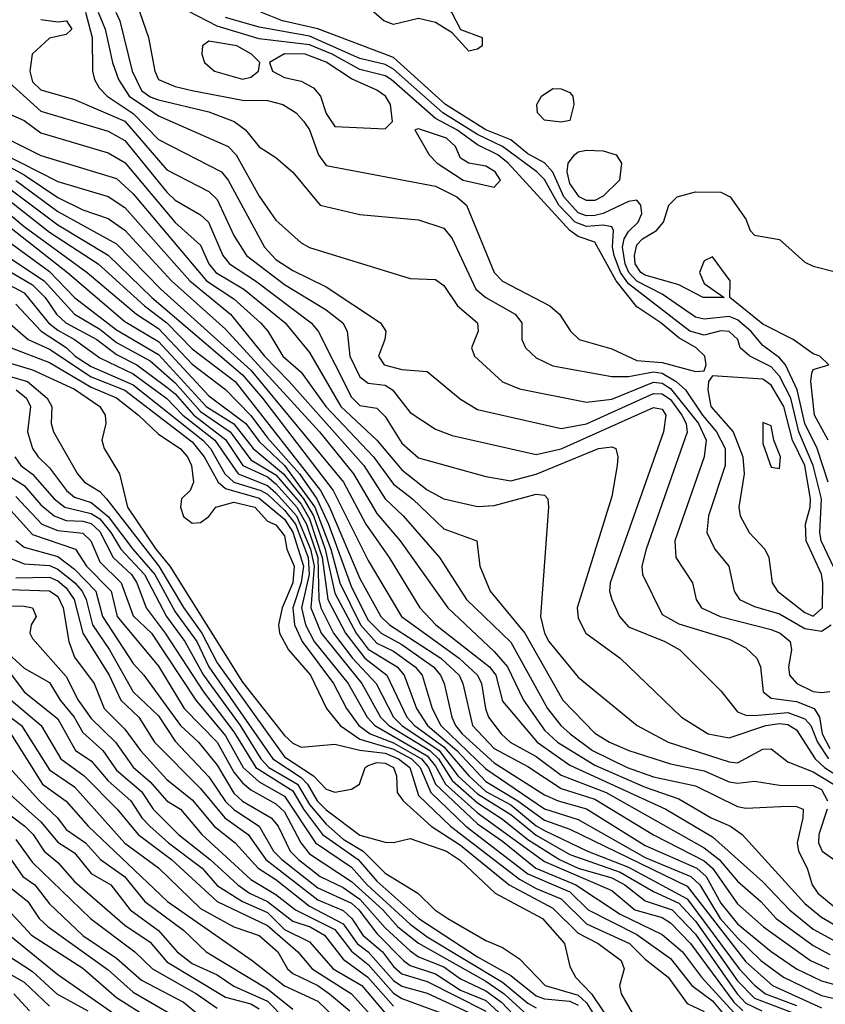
# Model space of a CAD drawing. Header units: metres. Extents: x -51132 to -49532, y -231222 to -229437.
# Tile 546 of 656: x -50381 to -50333, y -229688 to -229629. Entities that reach past the tile are written whole.
import ezdxf

# ---------------------------------------------------------------- set-up
doc = ezdxf.new("R2010")
doc.units = ezdxf.units.M
for name, color, linetype in [('CONTOUR_HALF', 8, 'Continuous'), ('CONTOUR_INDEX', 1, 'Continuous'), ('CONTOUR_INTER', 3, 'Continuous')]:
    doc.layers.add(name, color=color, linetype=linetype)

msp = doc.modelspace()

# ---------------------------------------------------------------- linework, layer by layer
at = {"layer": 'CONTOUR_HALF'}
for points, elevation in [([(-50357.27, -229625.759), (-50357.08, -229625.631), (-50356.58, -229625.618), (-50356.4, -229625.759), (-50356.452, -229627.759), (-50356.08, -229628.369), (-50355.617, -229628.759), (-50355.08, -229629.785), (-50353.795, -229630.259), (-50353.797, -229630.759), (-50354.08, -229630.959), (-50354.58, -229631.076), (-50355.58, -229629.976), (-50356.58, -229629.373), (-50357.58, -229629.136), (-50359.08, -229629.487), (-50359.661, -229629.259), (-50360.245, -229628.759), (-50360.556, -229627.759), (-50360.08, -229627.305), (-50359.074, -229627.259), (-50358.08, -229626.175), (-50357.27, -229625.759)], 14.5), ([(-50377.432, -229628.759), (-50377.034, -229630.259), (-50377.011, -229632.259), (-50376.896, -229632.759), (-50376.605, -229633.259), (-50376.133, -229633.759), (-50374.58, -229634.799), (-50373.08, -229636.338), (-50369.32, -229638.259), (-50368.927, -229638.759), (-50366.769, -229642.759), (-50366.08, -229643.487), (-50365.08, -229644.143), (-50363.08, -229645.121), (-50359.847, -229647.259), (-50359.534, -229647.759), (-50359.586, -229648.259), (-50359.962, -229649.259), (-50359.635, -229649.759), (-50358.58, -229650.045), (-50357.08, -229650.161), (-50355.08, -229651.821), (-50354.08, -229652.429), (-50349.08, -229653.561), (-50347.58, -229653.292), (-50343.58, -229651.47), (-50343.08, -229651.494), (-50342.58, -229651.842), (-50341.892, -229652.759), (-50341.65, -229653.259), (-50341.58, -229653.78), (-50344.03, -229660.759), (-50344.279, -229661.759), (-50344.253, -229662.259), (-50343.08, -229664.64), (-50342.08, -229665.203), (-50339.08, -229666.115), (-50338.08, -229666.634), (-50337.428, -229667.259), (-50337.215, -229667.759), (-50337.051, -229669.259), (-50336.58, -229669.639), (-50335.08, -229669.841), (-50334.015, -229670.259), (-50333.706, -229670.759), (-50333.54, -229671.759), (-50333.08, -229672.641)], 14.5), ([(-50375.622, -229628.759), (-50375.376, -229629.259), (-50374.654, -229632.259), (-50374.08, -229633.414), (-50373.58, -229633.802), (-50373.08, -229633.981), (-50370.08, -229634.685), (-50368.56, -229635.259), (-50367.902, -229635.759), (-50367.08, -229636.783), (-50366.08, -229637.417), (-50365.08, -229638.286), (-50363.445, -229640.259), (-50361.08, -229640.814), (-50357.58, -229641.131), (-50356.08, -229641.633), (-50355.58, -229642.242), (-50354.172, -229645.259), (-50353.58, -229645.751), (-50351.82, -229646.759), (-50351.428, -229647.259), (-50351.43, -229648.259), (-50351.21, -229648.759), (-50350.58, -229649.347), (-50349.58, -229649.826), (-50346.08, -229650.47), (-50345.08, -229650.458), (-50343.58, -229650.19), (-50343.08, -229650.267), (-50342.232, -229650.759), (-50341.673, -229651.259), (-50340.675, -229652.759), (-50339.834, -229653.759), (-50339.329, -229654.759), (-50339.329, -229655.759), (-50340.322, -229658.759), (-50340.409, -229659.759), (-50339.936, -229660.759), (-50339.104, -229661.759), (-50338.774, -229663.259), (-50338.457, -229663.759), (-50337.58, -229664.168), (-50336.08, -229664.603), (-50334.58, -229665.481), (-50333.58, -229665.644), (-50333.007, -229665.259)], 13.5), ([(-50332.638, -229662.259), (-50333.591, -229660.259), (-50333.683, -229659.759), (-50333.571, -229657.759), (-50334.081, -229655.759), (-50334.927, -229653.759), (-50335.403, -229651.759), (-50336.08, -229650.435), (-50336.58, -229649.896), (-50337.86, -229649.259), (-50338.422, -229648.759), (-50338.575, -229648.259), (-50339.08, -229647.789), (-50339.58, -229647.742), (-50340.58, -229648.008), (-50341.428, -229647.759), (-50345.08, -229644.939), (-50345.555, -229644.259), (-50345.931, -229643.259), (-50346.025, -229642.759), (-50345.965, -229641.759), (-50346.08, -229641.547), (-50346.58, -229641.453), (-50347.58, -229641.526), (-50348.251, -229641.259), (-50349.22, -229640.259), (-50350.08, -229638.717), (-50350.548, -229638.259), (-50352.58, -229636.75), (-50354.08, -229636.032), (-50356.148, -229634.759), (-50359.08, -229632.155), (-50359.58, -229631.873), (-50361.08, -229631.511), (-50364.08, -229630.183), (-50367.08, -229629.648), (-50369.08, -229629.077)], 13.5), ([(-50370.08, -229630.489), (-50370.456, -229630.759), (-50370.492, -229631.259), (-50370.329, -229631.759), (-50369.742, -229632.259), (-50368.08, -229632.746), (-50367.58, -229632.619), (-50367.113, -229632.259), (-50367.048, -229631.759), (-50367.527, -229631.259), (-50368.41, -229630.759), (-50370.08, -229630.489)], 12.5), ([(-50365.58, -229631.243), (-50366.469, -229631.759), (-50366.277, -229632.259), (-50365.58, -229632.646), (-50364.58, -229632.864), (-50363.839, -229633.259), (-50363.423, -229633.759), (-50363.08, -229634.798), (-50362.58, -229635.572), (-50359.58, -229635.703), (-50359.137, -229635.259), (-50359.252, -229634.259), (-50359.549, -229633.759), (-50360.08, -229633.407), (-50361.58, -229632.734), (-50363.08, -229631.726), (-50364.348, -229631.259), (-50365.58, -229631.243)], 12.5), ([(-50382.171, -229632.759), (-50380.08, -229634.654), (-50376.08, -229635.838), (-50375.08, -229636.402), (-50372.58, -229639.472), (-50372.08, -229639.95), (-50370.58, -229640.828), (-50370.107, -229641.259), (-50369.239, -229643.259), (-50368.842, -229643.759), (-50367.298, -229644.759), (-50363.982, -229647.259), (-50363.559, -229647.759), (-50361.58, -229651.688), (-50361.08, -229652.192), (-50360.08, -229652.357), (-50359.58, -229652.854), (-50358.58, -229654.443), (-50357.58, -229655.321), (-50353.58, -229656.432), (-50352.08, -229656.677), (-50350.58, -229656.286), (-50346.859, -229654.759), (-50346.08, -229654.662), (-50345.827, -229654.759), (-50345.704, -229655.259), (-50345.745, -229655.759), (-50346.08, -229657.621), (-50348.135, -229664.259), (-50348.08, -229664.858), (-50347.624, -229665.759), (-50345.58, -229667.259), (-50341.923, -229670.759), (-50340.327, -229671.759), (-50339.08, -229671.991), (-50336.892, -229671.259), (-50336.08, -229671.145), (-50335.58, -229671.204), (-50335.08, -229671.519), (-50333.952, -229673.259), (-50333.394, -229673.759), (-50331.85, -229674.759)], 15.5), ([(-50350.263, -229633.759), (-50349.58, -229633.3), (-50349.08, -229633.318), (-50348.58, -229633.544), (-50348.403, -229633.759), (-50348.334, -229634.259), (-50348.58, -229635.208), (-50349.08, -229635.306), (-50350.08, -229635.196), (-50350.504, -229634.759), (-50350.535, -229634.259), (-50350.263, -229633.759)], 14.5), ([(-50383.08, -229635.794), (-50380.08, -229637.291), (-50375.58, -229638.665), (-50374.58, -229639.58), (-50370.222, -229644.759), (-50368.58, -229645.842), (-50367.001, -229647.259), (-50366.563, -229647.759), (-50365.672, -229649.259), (-50364.58, -229650.214), (-50363.106, -229652.259), (-50360.262, -229655.259), (-50359.08, -229656.889), (-50357.949, -229657.759), (-50356.08, -229659.533), (-50354.113, -229660.259), (-50353.943, -229661.759), (-50353.324, -229663.259), (-50351.262, -229665.759), (-50348.987, -229669.759), (-50347.08, -229671.72), (-50346.218, -229672.259), (-50345.057, -229672.759), (-50342.58, -229673.541), (-50340.58, -229673.958), (-50339.08, -229674.615), (-50338.58, -229674.708), (-50337.58, -229674.572), (-50336.08, -229674.811), (-50334.08, -229674.84), (-50333.58, -229675.08), (-50333.225, -229675.759)], 16.5), ([(-50357.58, -229635.699), (-50357.813, -229635.759), (-50356.959, -229637.259), (-50356.468, -229637.759), (-50354.919, -229638.759), (-50353.08, -229639.184), (-50352.708, -229638.759), (-50353.021, -229638.259), (-50353.58, -229637.921), (-50354.58, -229637.741), (-50355.08, -229637.444), (-50355.39, -229636.759), (-50355.911, -229636.259), (-50357.58, -229635.699)], 12.5), ([(-50348.302, -229637.259), (-50348.08, -229637.082), (-50347.58, -229636.979), (-50346.58, -229637.022), (-50345.812, -229637.259), (-50345.505, -229637.759), (-50345.618, -229638.759), (-50346.58, -229639.725), (-50347.08, -229639.982), (-50347.58, -229639.984), (-50348.024, -229639.759), (-50348.58, -229638.966), (-50348.725, -229638.259), (-50348.676, -229637.759), (-50348.302, -229637.259)], 14.5), ([(-50382.58, -229637.634), (-50381.08, -229638.454), (-50379.08, -229639.804), (-50377.58, -229640.524), (-50376.08, -229641.038), (-50375.08, -229641.746), (-50372.303, -229644.759), (-50369.08, -229647.651), (-50363.491, -229653.759), (-50361.457, -229656.259), (-50360.08, -229658.628), (-50358.687, -229660.259), (-50355.84, -229664.259), (-50353.08, -229666.844), (-50352.285, -229667.759), (-50351.34, -229669.759), (-50350.08, -229671.551), (-50349.312, -229672.259), (-50347.08, -229673.623), (-50344.08, -229674.929), (-50342.08, -229675.643), (-50340.162, -229676.759), (-50339.006, -229677.259), (-50338.316, -229677.759), (-50334.58, -229681.87), (-50333.58, -229682.679), (-50331.58, -229683.867)], 17.5), ([(-50382.58, -229638.811), (-50379.08, -229641.429), (-50376.08, -229643.233), (-50373.476, -229645.759), (-50368.08, -229650.369), (-50366.878, -229651.759), (-50362.679, -229657.259), (-50360.58, -229661.43), (-50358.597, -229664.759), (-50355.161, -229667.259), (-50354.068, -229668.259), (-50353.845, -229668.759), (-50353.603, -229670.259), (-50353.41, -229670.759), (-50352.669, -229671.759), (-50352.122, -229672.259), (-50350.58, -229673.116), (-50349.08, -229674.219), (-50346.414, -229675.259), (-50340.58, -229678.563), (-50339.675, -229679.259), (-50338.58, -229680.538), (-50337.191, -229681.759), (-50336.273, -229682.759), (-50334.08, -229684.383), (-50333.08, -229684.914)], 18.5), ([(-50333.185, -229654.259), (-50334.002, -229652.759), (-50334.221, -229650.759), (-50334.162, -229650.259), (-50334.08, -229650.053), (-50333.138, -229649.759), (-50333.676, -229649.259), (-50334.08, -229649.105), (-50335.272, -229648.259), (-50337.08, -229647.338), (-50339.035, -229645.759), (-50339.027, -229644.759), (-50340.08, -229643.329), (-50340.58, -229643.579), (-50340.855, -229644.259), (-50340.58, -229644.922), (-50339.375, -229645.759), (-50340.639, -229645.759), (-50342.08, -229644.993), (-50344.08, -229644.43), (-50344.344, -229644.259), (-50344.674, -229643.759), (-50344.727, -229643.259), (-50344.58, -229642.614), (-50344.236, -229642.259), (-50343.414, -229641.759), (-50343.002, -229641.259), (-50342.681, -229640.259), (-50342.179, -229639.759), (-50341.08, -229639.464), (-50339.58, -229639.477), (-50339.015, -229639.759), (-50338.08, -229641.082), (-50337.828, -229641.759), (-50337.58, -229642.038), (-50336.08, -229642.3), (-50334.58, -229643.644), (-50334.08, -229643.881), (-50331.58, -229644.515)], 14.5), ([(-50383.08, -229639.852), (-50381.08, -229641.527), (-50377.317, -229644.259), (-50374.394, -229646.759), (-50373.08, -229647.609), (-50371.08, -229649.723), (-50369.08, -229651.243), (-50367.58, -229652.788), (-50366.58, -229654.124), (-50364.687, -229656.259), (-50363.646, -229657.759), (-50362.943, -229659.259), (-50361.58, -229663.019), (-50360.58, -229664.985), (-50359.819, -229665.759), (-50358.58, -229666.427), (-50356.704, -229667.759), (-50356.273, -229668.259), (-50356.052, -229668.759), (-50355.607, -229670.759), (-50355.378, -229671.259), (-50354.985, -229671.759), (-50353.08, -229673.489), (-50350.08, -229675.387), (-50349.277, -229675.759), (-50347.58, -229676.238), (-50344.08, -229678.411), (-50341.011, -229679.759), (-50340.449, -229680.259), (-50339.58, -229681.859), (-50338.58, -229683.075), (-50336.58, -229684.724), (-50335.061, -229685.759), (-50333.58, -229686.489), (-50328.58, -229687.871)], 19.5), ([(-50382.918, -229641.759), (-50379.58, -229644.199), (-50378.073, -229645.759), (-50375.58, -229647.689), (-50373.08, -229649.146), (-50370.245, -229652.259), (-50368.58, -229653.293), (-50367.435, -229654.759), (-50365.639, -229656.259), (-50364.437, -229657.759), (-50363.843, -229658.759), (-50363.141, -229660.759), (-50362.58, -229663.384), (-50361.304, -229665.759), (-50360.58, -229666.714), (-50358.864, -229667.759), (-50358.452, -229668.259), (-50357.698, -229670.259), (-50357.061, -229671.259), (-50355.298, -229672.759), (-50353.58, -229674.592), (-50351.662, -229675.759), (-50350.08, -229676.903), (-50348.58, -229677.434), (-50341.58, -229680.843), (-50338.08, -229685.355), (-50336.502, -229686.759), (-50333.58, -229688.092)], 20.5), ([(-50384.08, -229642.949), (-50380.58, -229645.01), (-50379.838, -229645.759), (-50379.147, -229646.759), (-50378.594, -229647.259), (-50376.749, -229648.259), (-50375.58, -229649.155), (-50374.374, -229649.759), (-50372.58, -229651.094), (-50372.08, -229651.492), (-50370.971, -229652.759), (-50369.08, -229654.216), (-50368.059, -229655.759), (-50366.58, -229656.449), (-50366.08, -229656.866), (-50364.844, -229658.259), (-50364.261, -229659.259), (-50363.593, -229661.259), (-50363.525, -229663.759), (-50363.405, -229664.259), (-50362.645, -229665.759), (-50361.53, -229667.259), (-50360.101, -229668.759), (-50359.082, -229670.759), (-50358.589, -229671.259), (-50356.361, -229672.759), (-50355.245, -229674.259), (-50354.08, -229675.329), (-50352.08, -229676.575), (-50350.58, -229677.806), (-50348.58, -229678.948), (-50345.58, -229680.004), (-50343.58, -229681.159), (-50342.08, -229681.86), (-50341.08, -229682.922), (-50338.58, -229686.484), (-50337.58, -229687.515), (-50335.08, -229688.462)], 21.5), ([(-50381.58, -229646.157), (-50380.061, -229647.759), (-50378.58, -229648.737), (-50378.05, -229649.259), (-50377.08, -229649.864), (-50374.58, -229650.959), (-50370.441, -229654.259), (-50369.978, -229654.759), (-50369.116, -229656.259), (-50368.581, -229656.759), (-50366.973, -229657.259), (-50366.58, -229657.483), (-50365.58, -229658.426), (-50364.922, -229659.259), (-50364.166, -229661.259), (-50364.107, -229662.259), (-50364.555, -229664.259), (-50364.32, -229665.259), (-50363.799, -229666.259), (-50361.773, -229668.759), (-50360.64, -229670.759), (-50360.195, -229671.259), (-50357.08, -229673.073), (-50356.58, -229673.685), (-50355.985, -229674.759), (-50354.08, -229676.463), (-50350.08, -229679.377), (-50346.08, -229681.091), (-50344.71, -229682.259), (-50343.08, -229682.714), (-50342.58, -229683.023), (-50341.383, -229684.259), (-50338.807, -229687.759), (-50338.258, -229688.259)], 22.5), ([(-50381.855, -229648.759), (-50379.58, -229649.638), (-50377.08, -229651.092), (-50375.58, -229651.738), (-50374.272, -229652.759), (-50373.08, -229653.896), (-50371.778, -229654.759), (-50371.342, -229655.259), (-50371.112, -229655.759), (-50370.994, -229656.759), (-50371.181, -229657.259), (-50371.703, -229657.759), (-50371.776, -229658.259), (-50371.58, -229658.817), (-50371.08, -229659.213), (-50370.58, -229659.165), (-50370.08, -229658.817), (-50369.652, -229658.259), (-50368.58, -229657.961), (-50367.331, -229658.259), (-50366.58, -229659.09), (-50366.08, -229659.307), (-50365.58, -229659.959), (-50365.435, -229660.759), (-50364.997, -229661.759), (-50365.075, -229662.759), (-50365.714, -229664.259), (-50365.929, -229665.259), (-50365.868, -229665.759), (-50365.34, -229666.759), (-50364.02, -229668.259), (-50363.062, -229670.259), (-50362.256, -229671.259), (-50361.08, -229672.079), (-50359.08, -229672.68), (-50358.013, -229673.259), (-50357.488, -229673.759), (-50356.859, -229675.259), (-50354.773, -229677.259), (-50351.08, -229680.109), (-50348.58, -229681.184), (-50347.482, -229682.259), (-50344.58, -229683.728), (-50342.58, -229685.149), (-50341.308, -229686.759), (-50340.08, -229687.678), (-50339.08, -229688.865)], 23.5), ([(-50383.08, -229650.123), (-50380.873, -229650.759), (-50379.706, -229651.759), (-50379.434, -229652.259), (-50379.468, -229653.259), (-50379.333, -229653.759), (-50377.895, -229656.259), (-50377.482, -229656.759), (-50376.58, -229657.325), (-50376.179, -229657.759), (-50373.065, -229661.759), (-50371.58, -229664.227), (-50370.498, -229665.759), (-50369.58, -229667.519), (-50365.58, -229673.133), (-50363.837, -229674.259), (-50363.08, -229675.061), (-50362.58, -229675.229), (-50361.58, -229675.056), (-50361.099, -229674.759), (-50360.771, -229673.759), (-50360.58, -229673.644), (-50360.08, -229673.46), (-50359.58, -229673.512), (-50359.087, -229673.759), (-50358.902, -229674.259), (-50358.869, -229675.259), (-50358.498, -229675.759), (-50356.842, -229677.259), (-50355.08, -229678.395), (-50352.191, -229680.759), (-50349.58, -229682.157), (-50348.08, -229683.641), (-50346.879, -229684.259), (-50345.525, -229685.259), (-50345.34, -229685.759), (-50345.624, -229686.759), (-50345.514, -229687.259), (-50344.648, -229688.759)], 24.5), ([(-50337.08, -229653.207), (-50337.08, -229654.462), (-50336.58, -229655.863), (-50336.08, -229655.949), (-50336.033, -229655.259), (-50336.422, -229654.259), (-50336.58, -229653.413), (-50337.08, -229653.207)], 12.5), ([(-50381.645, -229655.259), (-50381.28, -229655.759), (-50380.58, -229656.283), (-50379.284, -229657.759), (-50378.663, -229658.259), (-50377.08, -229658.624), (-50376.58, -229658.952), (-50375.919, -229659.759), (-50375.327, -229660.759), (-50373.91, -229662.259), (-50372.61, -229664.759), (-50371.511, -229666.259), (-50370.391, -229668.259), (-50368.21, -229671.259), (-50366.978, -229673.259), (-50366.501, -229673.759), (-50364.787, -229674.759), (-50364.08, -229675.979), (-50363.08, -229677.144), (-50362.08, -229678.038), (-50360.892, -229678.759), (-50359.58, -229680.073), (-50357.632, -229681.259), (-50356.606, -229682.259), (-50355.836, -229682.759), (-50353.58, -229684.079), (-50352.58, -229684.504), (-50351.58, -229685.169), (-50350.043, -229686.759), (-50348.08, -229687.339), (-50347.58, -229687.785), (-50346.58, -229689.379)], 25.5), ([(-50381.58, -229657.609), (-50380.033, -229659.259), (-50379.08, -229659.645), (-50377.58, -229659.805), (-50377.113, -229660.259), (-50376.58, -229661.518), (-50375.304, -229662.759), (-50374.58, -229664.737), (-50373.497, -229665.759), (-50370.857, -229669.759), (-50369.08, -229671.885), (-50368.034, -229673.759), (-50367.08, -229674.619), (-50365.58, -229675.466), (-50363.72, -229678.259), (-50361.58, -229679.706), (-50360.656, -229680.759), (-50358.08, -229683.104), (-50357.08, -229683.859), (-50352.58, -229686.557), (-50351.08, -229687.818), (-50350.58, -229688.093)], 26.5), ([(-50381.58, -229660.247), (-50381.08, -229660.643), (-50379.08, -229661.186), (-50378.08, -229661.941), (-50376.819, -229663.259), (-50376.421, -229664.759), (-50374.58, -229667.575), (-50373.959, -229668.259), (-50371.776, -229671.259), (-50370.69, -229672.259), (-50369.58, -229673.622), (-50368.58, -229675.304), (-50368.08, -229675.779), (-50366.356, -229676.759), (-50365.957, -229677.259), (-50365.242, -229678.759), (-50364.729, -229679.259), (-50363.447, -229680.259), (-50362.08, -229680.916), (-50361.08, -229681.618), (-50359.58, -229683.323), (-50358.08, -229684.688), (-50357.58, -229685.044), (-50356.08, -229685.65), (-50355.08, -229686.36), (-50353.58, -229687.068), (-50352.646, -229687.759), (-50351.58, -229688.888)], 27.5), ([(-50381.58, -229662.456), (-50379.58, -229662.426), (-50379.08, -229662.643), (-50378.58, -229663.054), (-50378.104, -229663.759), (-50377.594, -229665.759), (-50376.024, -229668.259), (-50375.326, -229669.759), (-50374.251, -229670.759), (-50373.316, -229672.259), (-50370.58, -229675.018), (-50369.132, -229676.759), (-50367.738, -229677.759), (-50366.686, -229679.259), (-50363.58, -229681.659), (-50362.08, -229682.295), (-50361.552, -229682.759), (-50360.906, -229683.759), (-50359.736, -229684.759), (-50359.08, -229685.625), (-50358.58, -229686.06), (-50357.08, -229686.517), (-50353.58, -229688.285)], 28.5), ([(-50383.58, -229664.091), (-50381.08, -229664.145), (-50380.578, -229664.259), (-50380.365, -229664.759), (-50380.671, -229665.259), (-50380.735, -229665.759), (-50380.58, -229666.081), (-50378.58, -229668.338), (-50377.856, -229669.759), (-50377.08, -229670.855), (-50375.641, -229672.259), (-50374.58, -229673.738), (-50373.58, -229674.616), (-50372.586, -229675.759), (-50371.759, -229676.259), (-50370.494, -229677.759), (-50367.58, -229680.435), (-50366.08, -229681.328), (-50364.919, -229682.259), (-50362.58, -229683.421), (-50361.58, -229684.721), (-50360.58, -229685.515), (-50359.08, -229687.215), (-50358.58, -229687.531), (-50355.224, -229688.759)], 29.5), ([(-50382.08, -229667.934), (-50381.08, -229669.248), (-50379.08, -229670.873), (-50378.023, -229672.759), (-50377.08, -229673.378), (-50376.08, -229674.557), (-50374.721, -229675.759), (-50374.076, -229676.759), (-50373.599, -229677.259), (-50372.483, -229678.259), (-50370.477, -229679.759), (-50369.58, -229680.8), (-50368.08, -229681.757), (-50366.58, -229682.418), (-50365.58, -229683.414), (-50364.08, -229684.159), (-50362.665, -229685.759), (-50360.966, -229686.759), (-50359.58, -229688.415)], 30.5), ([(-50383.08, -229669.897), (-50381.232, -229671.259), (-50379.58, -229673.908), (-50378.08, -229674.928), (-50375.08, -229678.273), (-50373.08, -229679.746), (-50370.58, -229682.163), (-50368.58, -229683.267), (-50367.08, -229683.772), (-50365.965, -229684.759), (-50365.383, -229685.759), (-50365.08, -229686.048), (-50363.58, -229686.757), (-50362.885, -229687.259), (-50361.687, -229688.259)], 31.5), ([(-50381.973, -229673.759), (-50380.175, -229675.759), (-50379.084, -229676.759), (-50378.58, -229677.452), (-50377.419, -229678.259), (-50376.541, -229679.259), (-50375.099, -229680.259), (-50373.882, -229681.759), (-50371.58, -229683.456), (-50370.241, -229684.759), (-50366.58, -229686.956), (-50365.08, -229688.172)], 32.5), ([(-50383.58, -229675.355), (-50381.032, -229677.259), (-50380.541, -229677.759), (-50379.886, -229678.759), (-50379.08, -229679.424), (-50378.08, -229680.56), (-50375.08, -229683.16), (-50373.58, -229684.18), (-50372.58, -229685.35), (-50369.08, -229687.45), (-50367.58, -229687.851), (-50367.08, -229688.158)], 33.5), ([(-50333.244, -229676.259), (-50333.749, -229677.759), (-50333.768, -229678.259), (-50333.537, -229678.759), (-50332.114, -229679.759)], 16.5), ([(-50382.08, -229678.947), (-50381.15, -229680.259), (-50380.441, -229680.759), (-50379.58, -229681.887), (-50377.58, -229683.773), (-50375.58, -229685.126), (-50374.08, -229686.441), (-50371.58, -229687.756), (-50370.58, -229688.579)], 34.5), ([(-50382.58, -229681.681), (-50380.638, -229683.759), (-50377.58, -229685.726), (-50375.58, -229687.475), (-50373.58, -229688.751)], 35.5), ([(-50382.08, -229684.954), (-50380.58, -229685.918), (-50379.125, -229687.259), (-50377.279, -229688.259)], 36.5), ([(-50381.693, -229687.259), (-50380.754, -229688.259)], 37.5)]:
    msp.add_lwpolyline(points, dxfattribs=dict(at, elevation=elevation))
at = {"layer": 'CONTOUR_INDEX'}
for points, elevation in [([(-50380.08, -229629.192), (-50379.08, -229629.319), (-50378.549, -229629.259), (-50378.234, -229629.759), (-50378.58, -229630.078), (-50379.58, -229630.298), (-50380.597, -229631.259), (-50380.751, -229632.259), (-50380.58, -229632.908), (-50380.08, -229633.374), (-50378.08, -229633.952), (-50375.08, -229635.249), (-50372.58, -229638.146), (-50370.08, -229639.436), (-50369.58, -229639.91), (-50368.58, -229642.062), (-50367.836, -229643.259), (-50365.58, -229644.986), (-50363.08, -229646.486), (-50362.104, -229647.259), (-50361.834, -229647.759), (-50361.673, -229649.259), (-50361.08, -229650.486), (-50360.58, -229650.86), (-50359.58, -229650.972), (-50359.134, -229651.259), (-50358.08, -229652.617), (-50356.58, -229653.604), (-50355.58, -229653.982), (-50350.58, -229655.12), (-50349.08, -229654.78), (-50343.58, -229652.316), (-50343.08, -229652.415), (-50342.854, -229652.759), (-50342.987, -229653.759), (-50346.17, -229662.759), (-50346.205, -229663.259), (-50346.08, -229663.748), (-50345.611, -229664.759), (-50345.08, -229665.388), (-50342.909, -229666.259), (-50342.021, -229666.759), (-50339.58, -229669.191), (-50338.58, -229670.45), (-50338.08, -229670.652), (-50337.58, -229670.664), (-50335.58, -229670.488), (-50334.58, -229670.861), (-50334.224, -229671.259), (-50333.824, -229672.259), (-50333.169, -229673.259)], 15), ([(-50383.08, -229640.661), (-50378.496, -229644.259), (-50375.08, -229647.183), (-50373.08, -229648.373), (-50370.08, -229651.609), (-50367.877, -229653.259), (-50367.08, -229654.335), (-50365.577, -229655.759), (-50363.755, -229658.259), (-50362.806, -229660.759), (-50362.273, -229662.759), (-50361.046, -229665.259), (-50360.08, -229666.362), (-50359.08, -229666.836), (-50357.785, -229667.759), (-50357.371, -229668.259), (-50356.775, -229670.259), (-50356.255, -229671.259), (-50353.58, -229673.848), (-50350.08, -229676.233), (-50348.08, -229676.867), (-50344.08, -229679.125), (-50341.366, -229680.259), (-50340.823, -229680.759), (-50339.61, -229682.759), (-50338.58, -229683.925), (-50337.194, -229685.259), (-50335.853, -229686.259), (-50333.58, -229687.347), (-50328.58, -229688.505)], 20), ([(-50381.548, -229651.259), (-50380.936, -229651.759), (-50380.71, -229652.259), (-50380.873, -229653.759), (-50380.58, -229654.758), (-50380.251, -229655.259), (-50379.58, -229655.899), (-50378.556, -229657.259), (-50378.08, -229657.663), (-50377.08, -229657.972), (-50376.08, -229658.807), (-50374.607, -229660.759), (-50373.287, -229662.259), (-50372.08, -229664.494), (-50370.799, -229666.259), (-50370.077, -229667.759), (-50366.271, -229673.259), (-50364.58, -229674.357), (-50364.197, -229674.759), (-50363.62, -229675.759), (-50363.08, -229676.29), (-50361.08, -229677.801), (-50359.58, -229678.221), (-50359.08, -229678.236), (-50358.08, -229678.007), (-50355.913, -229678.759), (-50355.08, -229679.314), (-50353.026, -229681.259), (-50350.198, -229682.759), (-50348.896, -229684.259), (-50348.58, -229685.634), (-50348.23, -229686.259), (-50347.28, -229687.259), (-50345.937, -229689.259)], 25), ([(-50382.28, -229666.759), (-50381.08, -229667.838), (-50379.58, -229668.699), (-50378.937, -229669.759), (-50378.101, -229670.759), (-50377.58, -229671.687), (-50376.394, -229672.759), (-50375.58, -229673.924), (-50374.08, -229675.196), (-50373.385, -229676.259), (-50371.88, -229677.759), (-50369.995, -229679.259), (-50368.358, -229680.759), (-50367.652, -229681.259), (-50366.58, -229681.749), (-50365.08, -229682.934), (-50364.043, -229683.259), (-50363.186, -229683.759), (-50362.08, -229685.196), (-50360.615, -229686.259), (-50359.08, -229687.995)], 30), ([(-50382.08, -229680.789), (-50380.859, -229681.759), (-50380.177, -229682.759), (-50379.655, -229683.259), (-50376.08, -229685.833), (-50374.58, -229687.16), (-50372.08, -229688.6)], 35)]:
    msp.add_lwpolyline(points, dxfattribs=dict(at, elevation=elevation))
at = {"layer": 'CONTOUR_INTER'}
for points, elevation in [([(-50374.373, -229628.259), (-50373.67, -229630.259), (-50373.302, -229632.259), (-50373.08, -229632.761), (-50372.08, -229633.191), (-50371.08, -229633.427), (-50368.08, -229633.986), (-50366.58, -229634.013), (-50365.678, -229634.259), (-50364.885, -229634.759), (-50364.418, -229635.259), (-50364.08, -229635.773), (-50363.545, -229637.259), (-50363.08, -229637.887), (-50356.58, -229639.126), (-50355.306, -229639.759), (-50354.72, -229640.259), (-50353.079, -229644.259), (-50352.58, -229644.775), (-50349.766, -229646.259), (-50349.183, -229646.759), (-50348.524, -229647.759), (-50348.014, -229648.259), (-50346.08, -229648.809), (-50344.58, -229649.508), (-50343.08, -229649.628), (-50341.08, -229650.158), (-50340.58, -229650.12), (-50340.453, -229649.759), (-50340.535, -229649.259), (-50341.043, -229648.759), (-50342.08, -229648.163), (-50343.143, -229647.259), (-50344.58, -229646.304), (-50345.817, -229644.759), (-50347.08, -229642.462), (-50348.08, -229642.125), (-50348.58, -229641.759), (-50352.239, -229637.759), (-50352.86, -229637.259), (-50354.08, -229636.662), (-50355.307, -229635.759), (-50356.58, -229635.092), (-50359.219, -229632.759), (-50359.58, -229632.541), (-50361.08, -229632.169), (-50362.726, -229631.259), (-50364.08, -229630.689), (-50367.08, -229630.346), (-50369.58, -229629.585), (-50373.08, -229627.759)], 13), ([(-50376.662, -229628.759), (-50376.251, -229629.759), (-50375.819, -229631.759), (-50375.461, -229632.759), (-50374.83, -229633.759), (-50373.08, -229634.928), (-50368.927, -229636.759), (-50368.457, -229637.259), (-50367.08, -229639.718), (-50366.08, -229641.144), (-50364.58, -229642.506), (-50364.08, -229642.771), (-50358.08, -229644.624), (-50356.58, -229644.687), (-50356.08, -229645.045), (-50355.265, -229646.259), (-50354.079, -229647.259), (-50354.04, -229647.759), (-50354.438, -229648.759), (-50354.261, -229649.259), (-50352.58, -229650.778), (-50351.58, -229651.203), (-50347.58, -229651.999), (-50346.08, -229651.806), (-50343.58, -229650.797), (-50343.08, -229650.867), (-50342.58, -229651.186), (-50340.912, -229653.259), (-50340.442, -229654.259), (-50340.57, -229655.259), (-50342.31, -229660.259), (-50342.262, -229661.259), (-50341.269, -229662.759), (-50341.039, -229663.759), (-50340.728, -229664.259), (-50339.61, -229664.759), (-50336.58, -229665.538), (-50336.041, -229665.759), (-50335.457, -229666.259), (-50335.36, -229666.759), (-50335.555, -229667.759), (-50335.478, -229668.259), (-50335.043, -229668.759), (-50334.08, -229669.238), (-50333.58, -229669.303), (-50333.08, -229669.228)], 14), ([(-50333.191, -229656.759), (-50333.841, -229654.759), (-50334.572, -229653.259), (-50335.028, -229651.259), (-50335.722, -229649.759), (-50336.08, -229649.344), (-50337.08, -229648.621), (-50337.8, -229647.759), (-50338.58, -229647.094), (-50339.08, -229646.895), (-50340.58, -229647.052), (-50341.08, -229646.921), (-50343.08, -229645.562), (-50344.58, -229644.788), (-50345.057, -229644.259), (-50345.272, -229643.759), (-50345.427, -229642.759), (-50345.334, -229642.259), (-50345.08, -229641.826), (-50344.495, -229641.259), (-50344.278, -229640.759), (-50344.34, -229640.259), (-50344.58, -229639.963), (-50345.08, -229640.044), (-50346.58, -229640.755), (-50347.08, -229640.869), (-50347.58, -229640.88), (-50348.08, -229640.701), (-50348.937, -229639.759), (-50349.58, -229638.282), (-50350.08, -229637.74), (-50351.08, -229637.193), (-50352.08, -229636.364), (-50353.58, -229635.765), (-50355.977, -229634.259), (-50359.08, -229631.46), (-50363.58, -229629.735), (-50365.694, -229629.259), (-50366.977, -229628.759)], 14), ([(-50382.58, -229634.549), (-50381.08, -229635.201), (-50380.08, -229635.952), (-50376.08, -229637.139), (-50375.08, -229637.71), (-50372.08, -229641.277), (-50370.58, -229642.639), (-50370.07, -229643.759), (-50369.662, -229644.259), (-50367.999, -229645.259), (-50365.528, -229647.259), (-50364.08, -229649.039), (-50362.214, -229652.259), (-50360.08, -229654.258), (-50358.58, -229656.021), (-50357.08, -229657.222), (-50356.08, -229657.751), (-50354.08, -229658.221), (-50353.08, -229658.16), (-50350.58, -229657.478), (-50350.08, -229657.527), (-50349.877, -229657.759), (-50349.853, -229658.259), (-50350.312, -229664.759), (-50350.084, -229665.759), (-50349.817, -229666.259), (-50348.08, -229668.374), (-50344.569, -229671.259), (-50342.722, -229672.259), (-50339.08, -229673.438), (-50338.58, -229673.481), (-50337.08, -229672.673), (-50336.58, -229672.651), (-50335.58, -229673.434), (-50334.08, -229674.025), (-50332.859, -229674.759)], 16), ([(-50383.58, -229636.563), (-50379.08, -229638.841), (-50376.08, -229639.742), (-50375.08, -229640.397), (-50371.209, -229644.759), (-50368.795, -229646.759), (-50366.768, -229649.259), (-50365.288, -229650.759), (-50360.854, -229655.759), (-50359.58, -229657.751), (-50358.504, -229658.759), (-50356.338, -229661.259), (-50354.721, -229663.759), (-50352.08, -229666.301), (-50349.905, -229670.259), (-50349.118, -229671.259), (-50348.553, -229671.759), (-50347.215, -229672.759), (-50345.164, -229673.759), (-50343.58, -229674.314), (-50341.08, -229674.864), (-50338.58, -229676.1), (-50338.08, -229676.182), (-50335.58, -229676.064), (-50335.08, -229676.086), (-50334.681, -229676.259), (-50334.685, -229676.759), (-50335.026, -229678.259), (-50334.943, -229678.759), (-50334.433, -229679.759), (-50334.127, -229680.759), (-50333.799, -229681.259), (-50331.969, -229682.759)], 17), ([(-50381.58, -229638.792), (-50379.08, -229640.63), (-50375.58, -229642.563), (-50372.936, -229645.259), (-50367.58, -229650.088), (-50362.064, -229656.759), (-50360.727, -229659.259), (-50359.338, -229661.259), (-50357.511, -229664.259), (-50356.553, -229665.259), (-50353.358, -229667.759), (-50352.987, -229668.259), (-50352.58, -229669.813), (-50350.523, -229672.259), (-50348.58, -229673.635), (-50342.86, -229676.259), (-50340.08, -229677.897), (-50337.08, -229680.583), (-50335.488, -229682.259), (-50334.08, -229683.394), (-50332.08, -229684.488), (-50327.58, -229686.29), (-50325.58, -229687.707), (-50324.08, -229688.462)], 18), ([(-50382.896, -229639.259), (-50379.58, -229641.856), (-50376.665, -229643.759), (-50373.907, -229646.259), (-50372.58, -229647.264), (-50371.08, -229648.819), (-50368.515, -229650.759), (-50363.431, -229657.259), (-50362.883, -229658.259), (-50361.08, -229662.501), (-50359.839, -229664.759), (-50359.308, -229665.259), (-50356.263, -229667.259), (-50355.173, -229668.259), (-50354.941, -229668.759), (-50354.378, -229671.259), (-50353.08, -229672.636), (-50351.08, -229673.712), (-50349.08, -229675.024), (-50347.08, -229675.652), (-50343.58, -229677.774), (-50340.58, -229679.333), (-50340.076, -229679.759), (-50338.58, -229681.893), (-50337.044, -229683.259), (-50334.241, -229685.259), (-50333.143, -229685.759)], 19), ([(-50383.58, -229642.32), (-50379.886, -229644.759), (-50378.087, -229646.759), (-50376.58, -229647.651), (-50375.58, -229648.447), (-50373.58, -229649.539), (-50372.08, -229650.846), (-50370.58, -229652.553), (-50368.808, -229653.759), (-50367.58, -229655.421), (-50366.08, -229656.325), (-50364.58, -229658.082), (-50364.08, -229658.952), (-50363.318, -229661.259), (-50362.99, -229663.759), (-50361.937, -229665.759), (-50360.788, -229667.259), (-50359.472, -229668.259), (-50358.275, -229670.759), (-50357.826, -229671.259), (-50356.08, -229672.535), (-50354.585, -229674.259), (-50353.58, -229675.199), (-50352.08, -229675.996), (-50350.58, -229677.236), (-50350.08, -229677.512), (-50347.511, -229678.759), (-50345.08, -229679.715), (-50341.58, -229681.585), (-50338.479, -229685.759), (-50337.58, -229686.736), (-50336.909, -229687.259), (-50335.08, -229687.949)], 21), ([(-50384.58, -229643.636), (-50381.08, -229645.469), (-50379.621, -229647.259), (-50379.08, -229647.697), (-50378.072, -229648.259), (-50376.58, -229649.344), (-50374.58, -229650.31), (-50372.58, -229651.779), (-50371.625, -229652.759), (-50369.731, -229654.259), (-50368.322, -229656.259), (-50366.58, -229656.958), (-50366.08, -229657.406), (-50364.857, -229658.759), (-50364.024, -229660.759), (-50363.812, -229661.759), (-50364.003, -229664.259), (-50363.393, -229665.759), (-50360.955, -229668.759), (-50359.852, -229670.759), (-50359.352, -229671.259), (-50356.908, -229672.759), (-50356.39, -229673.259), (-50355.58, -229674.539), (-50354.08, -229675.871), (-50352.58, -229676.844), (-50351.08, -229678.062), (-50349.181, -229679.259), (-50348.08, -229679.763), (-50346.08, -229680.346), (-50345.295, -229680.759), (-50344.08, -229681.721), (-50342.481, -229682.259), (-50341.08, -229683.699), (-50338.606, -229687.259), (-50338.08, -229687.816), (-50337.141, -229688.259)], 22), ([(-50382.08, -229647.194), (-50380.832, -229648.259), (-50379.58, -229648.828), (-50377.08, -229650.484), (-50375.08, -229651.288), (-50371.08, -229654.349), (-50370.349, -229655.259), (-50369.514, -229656.759), (-50369.08, -229657.142), (-50367.08, -229657.72), (-50365.58, -229658.97), (-50365.08, -229659.746), (-50364.443, -229661.759), (-50364.58, -229662.746), (-50365.084, -229664.259), (-50364.982, -229665.259), (-50364.525, -229666.259), (-50362.657, -229668.759), (-50361.872, -229670.259), (-50361.15, -229671.259), (-50360.463, -229671.759), (-50359.08, -229672.301), (-50357.403, -229673.259), (-50356.991, -229673.759), (-50356.57, -229674.759), (-50354.08, -229677.117), (-50352.58, -229678.156), (-50350.605, -229679.759), (-50348.217, -229680.759), (-50345.58, -229682.502), (-50343.08, -229683.713), (-50341.864, -229684.759), (-50340.725, -229686.259), (-50338.58, -229688.598)], 23), ([(-50382.58, -229649.48), (-50380.58, -229650.062), (-50378.08, -229651.227), (-50376.58, -229652.259), (-50376.259, -229652.759), (-50376.216, -229653.259), (-50376.446, -229654.259), (-50376.316, -229654.759), (-50375.397, -229656.259), (-50374.921, -229658.259), (-50373.24, -229660.759), (-50372.399, -229661.759), (-50368.08, -229668.673), (-50365.58, -229671.855), (-50365.08, -229672.309), (-50364.58, -229672.547), (-50362.58, -229672.371), (-50361.08, -229672.742), (-50359.58, -229672.911), (-50358.779, -229673.259), (-50358.103, -229673.759), (-50357.58, -229675.438), (-50355.68, -229677.259), (-50351.58, -229680.414), (-50350.58, -229680.975), (-50349.08, -229681.588), (-50347.58, -229683.083), (-50345.014, -229684.259), (-50344.08, -229685.193), (-50342.717, -229686.259), (-50341.58, -229687.832), (-50340.58, -229688.31)], 24), ([(-50340.08, -229650.433), (-50340.312, -229650.759), (-50340.352, -229651.259), (-50340.169, -229652.259), (-50338.853, -229653.759), (-50338.263, -229655.259), (-50338.179, -229656.259), (-50338.512, -229658.259), (-50338.422, -229658.759), (-50337.887, -229659.759), (-50336.958, -229660.759), (-50336.727, -229661.259), (-50336.511, -229662.759), (-50336.202, -229663.259), (-50334.58, -229664.537), (-50334.08, -229664.74), (-50333.527, -229664.259), (-50333.497, -229662.759), (-50333.58, -229662.241), (-50334.496, -229660.259), (-50334.533, -229659.259), (-50334.252, -229658.259), (-50334.236, -229657.759), (-50334.574, -229655.759), (-50335.317, -229654.259), (-50335.823, -229652.259), (-50336.58, -229650.981), (-50337.08, -229650.629), (-50340.08, -229650.433)], 13), ([(-50382.185, -229656.259), (-50381.08, -229656.961), (-50380.08, -229658.116), (-50379.288, -229658.759), (-50378.58, -229659.04), (-50377.58, -229659.085), (-50377.08, -229659.234), (-50376.58, -229659.7), (-50375.775, -229661.259), (-50374.694, -229662.259), (-50374.362, -229662.759), (-50373.816, -229664.259), (-50372.677, -229665.759), (-50370.388, -229669.259), (-50368.58, -229671.647), (-50367.283, -229673.759), (-50365.08, -229675.153), (-50364.439, -229676.259), (-50363.307, -229677.759), (-50361.179, -229679.259), (-50360.08, -229680.547), (-50357.559, -229682.759), (-50354.08, -229685.055), (-50352.08, -229686.161), (-50350.58, -229687.378), (-50350.08, -229687.554), (-50348.58, -229687.697), (-50348.08, -229687.924)], 26), ([(-50382.049, -229658.259), (-50380.58, -229659.877), (-50378.019, -229660.759), (-50377.36, -229661.759), (-50375.898, -229663.259), (-50375.541, -229664.759), (-50373.08, -229667.722), (-50371.542, -229670.259), (-50369.584, -229672.259), (-50368.58, -229674.046), (-50368.08, -229674.689), (-50367.58, -229675.1), (-50366.08, -229675.939), (-50365.58, -229676.41), (-50364.604, -229678.259), (-50364.08, -229678.913), (-50361.58, -229680.554), (-50359.705, -229682.259), (-50358.819, -229683.259), (-50357.58, -229684.232), (-50353.58, -229686.496), (-50352.486, -229687.259), (-50351.08, -229688.551)], 27), ([(-50382.004, -229661.259), (-50381.08, -229661.624), (-50379.58, -229661.728), (-50379.08, -229661.954), (-50378.066, -229662.759), (-50377.627, -229663.259), (-50377.385, -229663.759), (-50377.016, -229665.259), (-50375.987, -229666.759), (-50374.583, -229669.259), (-50373.08, -229670.683), (-50372.08, -229672.199), (-50370.08, -229674.323), (-50369.08, -229675.785), (-50368.58, -229676.277), (-50367.075, -229677.259), (-50366.225, -229678.759), (-50365.721, -229679.259), (-50363.58, -229680.93), (-50361.58, -229681.849), (-50361.135, -229682.259), (-50360.08, -229683.655), (-50358.486, -229685.259), (-50358.08, -229685.564), (-50356.58, -229686.064), (-50355.08, -229687.03), (-50353.58, -229687.657), (-50351.29, -229689.759)], 28), ([(-50382.58, -229663.138), (-50379.58, -229663.245), (-50379.08, -229663.585), (-50378.753, -229664.259), (-50378.418, -229666.259), (-50378.08, -229667.195), (-50376.906, -229668.759), (-50376.304, -229670.259), (-50375.08, -229671.49), (-50374.155, -229672.759), (-50372.58, -229674.491), (-50371.08, -229675.695), (-50369.757, -229677.259), (-50368.512, -229678.259), (-50367.139, -229679.759), (-50366.08, -229680.437), (-50364.08, -229682.036), (-50362.08, -229683.085), (-50361.243, -229684.259), (-50360.58, -229684.759), (-50359.08, -229686.465), (-50358.58, -229686.793), (-50357.08, -229687.223), (-50354.08, -229688.611)], 29), ([(-50381.856, -229669.759), (-50380.063, -229671.259), (-50378.888, -229673.259), (-50377.508, -229674.259), (-50375.537, -229676.259), (-50374.291, -229677.759), (-50372.307, -229679.259), (-50369.592, -229681.759), (-50366.58, -229683.178), (-50364.785, -229684.759), (-50363.922, -229685.759), (-50361.571, -229687.259), (-50360.08, -229688.924)], 31), ([(-50381.882, -229671.759), (-50379.996, -229674.759), (-50378.58, -229675.765), (-50377.259, -229677.259), (-50372.547, -229681.759), (-50367.501, -229685.259), (-50365.58, -229686.787), (-50363.58, -229687.699), (-50361.08, -229690.092)], 32), ([(-50384.863, -229672.759), (-50380.08, -229676.996), (-50379.08, -229678.226), (-50378.08, -229678.857), (-50377.08, -229680.079), (-50375.907, -229680.759), (-50374.763, -229682.259), (-50373.08, -229683.475), (-50371.971, -229684.759), (-50371.08, -229685.442), (-50369.58, -229686.126), (-50368.58, -229686.791), (-50366.58, -229687.701), (-50365.539, -229688.759)], 33), ([(-50381.58, -229678.049), (-50380.58, -229679.438), (-50377.132, -229682.759), (-50374.479, -229684.759), (-50373.44, -229685.759), (-50370.805, -229687.259), (-50369.58, -229688.101)], 34), ([(-50382.58, -229683.272), (-50379.08, -229686.1), (-50372.408, -229690.759)], 36), ([(-50383.367, -229685.259), (-50381.08, -229686.556), (-50379.58, -229687.996)], 37)]:
    msp.add_lwpolyline(points, dxfattribs=dict(at, elevation=elevation))

doc.saveas('drawing.dxf')
